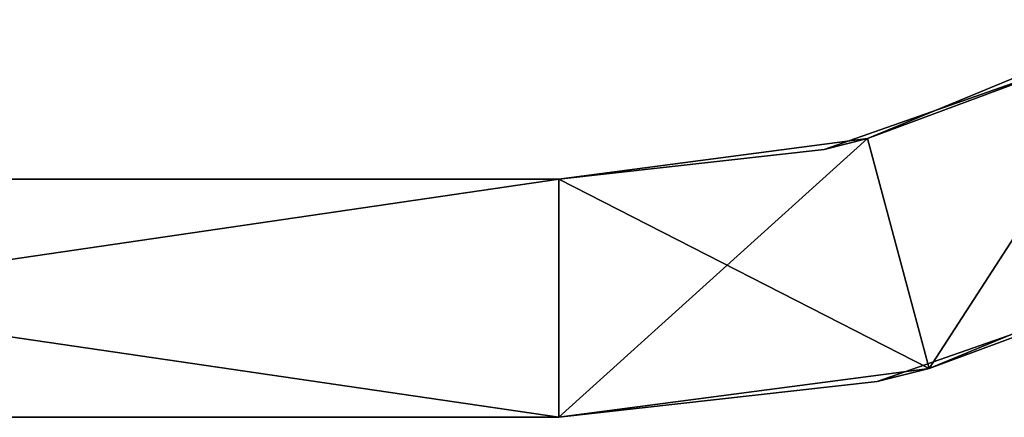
# Model space of a CAD drawing. Header units: millimetres. Extents: x -168 to 168, y -6 to 84.
# Tile 560 of 656: x 145.48 to 153.74, y -5.5 to -2.16. Entities that reach past the tile are written whole.
import ezdxf

# ---------------------------------------------------------------- set-up
doc = ezdxf.new("R2010")
doc.units = ezdxf.units.MM
doc.header["$LTSCALE"] = 65.185185
for name, color, linetype in [('594', 7, 'CONTINUOUS'), ('595', 7, 'CONTINUOUS'), ('596', 7, 'CONTINUOUS'), ('600', 7, 'CONTINUOUS'), ('601', 7, 'CONTINUOUS'), ('608', 7, 'CONTINUOUS')]:
    doc.layers.add(name, color=color, linetype=linetype)

msp = doc.modelspace()

# ---------------------------------------------------------------- linework, layer by layer
at = {"layer": '594', "linetype": 'CONTINUOUS'}
for points in [[(150, -5.5, 39.2518), (136.3636, -5.5, 53.5456), (135.7586, -5.5, 39.2518), (150, -5.5, 39.2518)], [(150, -5.5, 24.9581), (135.7586, -5.5, 39.2518), (136.7937, -5.5, 24.9581), (150, -5.5, 24.9581)], [(150, -5.5, 39.2518), (135.7586, -5.5, 39.2518), (150, -5.5, 24.9581), (150, -5.5, 39.2518)], [(150, -5.5, -32.2168), (135.9367, -5.5, -32.2168), (150, -5.5, -46.5106), (150, -5.5, -32.2168)], [(135.9367, -5.5, -32.2168), (150, -5.5, -32.2168), (137.3054, -5.5, -17.9231), (135.9367, -5.5, -32.2168)], [(150, -5.5, -46.5106), (135.9367, -5.5, -32.2168), (136.3636, -5.5, -46.5106), (150, -5.5, -46.5106)], [(136.0657, -5.5, 10.6644), (150, -5.5, 10.6644), (136.7937, -5.5, 24.9581), (136.0657, -5.5, 10.6644)], [(136.2287, -5.5, -3.6294), (150, -5.5, -3.6294), (136.0657, -5.5, 10.6644), (136.2287, -5.5, -3.6294)], [(150, -5.5, -3.6294), (150, -5.5, 10.6644), (136.0657, -5.5, 10.6644), (150, -5.5, -3.6294)], [(137.3054, -5.5, -17.9231), (150, -5.5, -17.9231), (136.2287, -5.5, -3.6294), (137.3054, -5.5, -17.9231)], [(150, -5.5, -17.9231), (150, -5.5, -3.6294), (136.2287, -5.5, -3.6294), (150, -5.5, -17.9231)], [(150, -5.5, 53.5456), (136.3636, -5.5, 67.8393), (136.3636, -5.5, 53.5456), (150, -5.5, 53.5456)], [(150, -5.5, 67.8393), (136.3636, -5.5, 67.8393), (150, -5.5, 53.5456), (150, -5.5, 67.8393)], [(150, -5.5, 67.8393), (136.3636, -5.5, 82.1331), (136.3636, -5.5, 67.8393), (150, -5.5, 67.8393)], [(150, -5.5, 82.1331), (136.3636, -5.5, 82.1331), (150, -5.5, 67.8393), (150, -5.5, 82.1331)], [(150, -5.5, 53.5456), (136.3636, -5.5, 53.5456), (150, -5.5, 39.2518), (150, -5.5, 53.5456)], [(150, -5.5, 96.4268), (136.3636, -5.5, 96.4268), (150, -5.5, 82.1331), (150, -5.5, 96.4268)], [(150, -5.5, 82.1331), (136.3636, -5.5, 96.4268), (136.3636, -5.5, 82.1331), (150, -5.5, 82.1331)], [(150, -5.5, -117.9793), (136.3636, -5.5, -103.6855), (136.3636, -5.5, -117.9793), (150, -5.5, -117.9793)], [(150, -5.5, -125), (136.3636, -5.5, -117.9793), (136.3636, -5.5, -125), (150, -5.5, -125)], [(150, -5.5, -117.9793), (136.3636, -5.5, -117.9793), (150, -5.5, -125), (150, -5.5, -117.9793)], [(150, -5.5, -89.3918), (136.3636, -5.5, -75.0981), (136.3636, -5.5, -89.3918), (150, -5.5, -89.3918)], [(150, -5.5, -89.3918), (136.3636, -5.5, -89.3918), (150, -5.5, -103.6855), (150, -5.5, -89.3918)], [(150, -5.5, -103.6855), (136.3636, -5.5, -89.3918), (136.3636, -5.5, -103.6855), (150, -5.5, -103.6855)], [(150, -5.5, -103.6855), (136.3636, -5.5, -103.6855), (150, -5.5, -117.9793), (150, -5.5, -103.6855)], [(150, -5.5, 110.7205), (136.3636, -5.5, 125), (137.9363, -5.5, 110.7205), (150, -5.5, 110.7205)], [(150, -5.5, 125), (136.3636, -5.5, 125), (150, -5.5, 110.7205), (150, -5.5, 125)], [(150, -5.5, 96.4268), (137.9363, -5.5, 110.7205), (136.3636, -5.5, 96.4268), (150, -5.5, 96.4268)], [(150, -5.5, -60.8043), (136.3636, -5.5, -60.8043), (150, -5.5, -75.0981), (150, -5.5, -60.8043)], [(150, -5.5, -46.5106), (136.3636, -5.5, -46.5106), (150, -5.5, -60.8043), (150, -5.5, -46.5106)], [(150, -5.5, -60.8043), (136.3636, -5.5, -46.5106), (136.3636, -5.5, -60.8043), (150, -5.5, -60.8043)], [(150, -5.5, -75.0981), (136.3636, -5.5, -75.0981), (150, -5.5, -89.3918), (150, -5.5, -75.0981)], [(150, -5.5, -75.0981), (136.3636, -5.5, -60.8043), (136.3636, -5.5, -75.0981), (150, -5.5, -75.0981)], [(150, -5.5, 10.6644), (150, -5.5, 24.9581), (136.7937, -5.5, 24.9581), (150, -5.5, 10.6644)], [(150, -5.5, -32.2168), (150, -5.5, -17.9231), (137.3054, -5.5, -17.9231), (150, -5.5, -32.2168)], [(150, -5.5, 110.7205), (137.9363, -5.5, 110.7205), (150, -5.5, 96.4268), (150, -5.5, 110.7205)]]:
    msp.add_3dface(points, dxfattribs=at)
at = {"layer": '595', "linetype": 'CONTINUOUS'}
for points in [[(152.5887, -3.1591, 125), (153.1064, -5.0909, 125), (155.0003, -2.1601, 125), (152.5887, -3.1591, 125)], [(153.1064, -5.0909, 125), (155.9999, -3.8924, 125), (155.0003, -2.1601, 125), (153.1064, -5.0909, 125)], [(150, -3.5, 125), (153.1064, -5.0909, 125), (152.5887, -3.1591, 125), (150, -3.5, 125)], [(136.3636, -3.5, 125), (150, -5.5, 125), (150, -3.5, 125), (136.3636, -3.5, 125)], [(136.3636, -5.5, 125), (150, -5.5, 125), (136.3636, -3.5, 125), (136.3636, -5.5, 125)], [(150, -5.5, 125), (153.1064, -5.0909, 125), (150, -3.5, 125), (150, -5.5, 125)]]:
    msp.add_3dface(points, dxfattribs=at)
at = {"layer": '596', "linetype": 'CONTINUOUS'}
for points in [[(156.0001, -3.8923, -125), (155.2066, -4.3116, -117.9793), (153.1064, -5.0909, -125), (156.0001, -3.8923, -125)], [(155.9999, -3.8924, 125), (153.1064, -5.0909, 125), (155.2066, -4.3116, 110.7205), (155.9999, -3.8924, 125)], [(155.2066, -4.3116, -60.8043), (152.6703, -5.1991, -46.5106), (152.6703, -5.1991, -60.8043), (155.2066, -4.3116, -60.8043)], [(155.2066, -4.3116, -46.5106), (152.6703, -5.1991, -46.5106), (155.2066, -4.3116, -60.8043), (155.2066, -4.3116, -46.5106)], [(155.2066, -4.3116, -17.9231), (152.6703, -5.1991, -3.6294), (152.6703, -5.1991, -17.9231), (155.2066, -4.3116, -17.9231)], [(155.2066, -4.3116, -3.6294), (152.6703, -5.1991, -3.6294), (155.2066, -4.3116, -17.9231), (155.2066, -4.3116, -3.6294)], [(155.2066, -4.3116, -117.9793), (152.6703, -5.1991, -117.9793), (153.1064, -5.0909, -125), (155.2066, -4.3116, -117.9793)], [(155.2066, -4.3116, -32.2168), (152.6703, -5.1991, -32.2168), (155.2066, -4.3116, -46.5106), (155.2066, -4.3116, -32.2168)], [(155.2066, -4.3116, -17.9231), (152.6703, -5.1991, -17.9231), (155.2066, -4.3116, -32.2168), (155.2066, -4.3116, -17.9231)], [(155.2066, -4.3116, -32.2168), (152.6703, -5.1991, -17.9231), (152.6703, -5.1991, -32.2168), (155.2066, -4.3116, -32.2168)], [(155.2066, -4.3116, -46.5106), (152.6703, -5.1991, -32.2168), (152.6703, -5.1991, -46.5106), (155.2066, -4.3116, -46.5106)], [(155.2066, -4.3116, -89.3918), (152.6703, -5.1991, -75.0981), (152.6703, -5.1991, -89.3918), (155.2066, -4.3116, -89.3918)], [(155.2066, -4.3116, -75.0981), (152.6703, -5.1991, -75.0981), (155.2066, -4.3116, -89.3918), (155.2066, -4.3116, -75.0981)], [(155.2066, -4.3116, -103.6855), (152.6703, -5.1991, -89.3918), (152.6703, -5.1991, -103.6855), (155.2066, -4.3116, -103.6855)], [(155.2066, -4.3116, -89.3918), (152.6703, -5.1991, -89.3918), (155.2066, -4.3116, -103.6855), (155.2066, -4.3116, -89.3918)], [(155.2066, -4.3116, -75.0981), (152.6703, -5.1991, -60.8043), (152.6703, -5.1991, -75.0981), (155.2066, -4.3116, -75.0981)], [(155.2066, -4.3116, -60.8043), (152.6703, -5.1991, -60.8043), (155.2066, -4.3116, -75.0981), (155.2066, -4.3116, -60.8043)], [(155.2066, -4.3116, -103.6855), (152.6703, -5.1991, -103.6855), (155.2066, -4.3116, -117.9793), (155.2066, -4.3116, -103.6855)], [(155.2066, -4.3116, -117.9793), (152.6703, -5.1991, -103.6855), (152.6703, -5.1991, -117.9793), (155.2066, -4.3116, -117.9793)], [(155.2066, -4.3116, 82.1331), (152.6703, -5.1991, 96.4268), (152.6703, -5.1991, 82.1331), (155.2066, -4.3116, 82.1331)], [(155.2066, -4.3116, 96.4268), (152.6703, -5.1991, 96.4268), (155.2066, -4.3116, 82.1331), (155.2066, -4.3116, 96.4268)], [(155.2066, -4.3116, 96.4268), (152.6703, -5.1991, 110.7205), (152.6703, -5.1991, 96.4268), (155.2066, -4.3116, 96.4268)], [(155.2066, -4.3116, 67.8393), (152.6703, -5.1991, 82.1331), (152.6703, -5.1991, 67.8393), (155.2066, -4.3116, 67.8393)], [(155.2066, -4.3116, 82.1331), (152.6703, -5.1991, 82.1331), (155.2066, -4.3116, 67.8393), (155.2066, -4.3116, 82.1331)], [(155.2066, -4.3116, 110.7205), (152.6703, -5.1991, 110.7205), (155.2066, -4.3116, 96.4268), (155.2066, -4.3116, 110.7205)], [(155.2066, -4.3116, 110.7205), (153.1064, -5.0909, 125), (152.6703, -5.1991, 110.7205), (155.2066, -4.3116, 110.7205)], [(155.2066, -4.3116, 24.9581), (152.6703, -5.1991, 24.9581), (155.2066, -4.3116, 10.6644), (155.2066, -4.3116, 24.9581)], [(155.2066, -4.3116, 24.9581), (152.6703, -5.1991, 39.2518), (152.6703, -5.1991, 24.9581), (155.2066, -4.3116, 24.9581)], [(155.2066, -4.3116, 39.2518), (152.6703, -5.1991, 39.2518), (155.2066, -4.3116, 24.9581), (155.2066, -4.3116, 39.2518)], [(155.2066, -4.3116, -3.6294), (152.6703, -5.1991, 10.6644), (152.6703, -5.1991, -3.6294), (155.2066, -4.3116, -3.6294)], [(155.2066, -4.3116, 10.6644), (152.6703, -5.1991, 10.6644), (155.2066, -4.3116, -3.6294), (155.2066, -4.3116, 10.6644)], [(155.2066, -4.3116, 10.6644), (152.6703, -5.1991, 24.9581), (152.6703, -5.1991, 10.6644), (155.2066, -4.3116, 10.6644)], [(155.2066, -4.3116, 53.5456), (152.6703, -5.1991, 67.8393), (152.6703, -5.1991, 53.5456), (155.2066, -4.3116, 53.5456)], [(155.2066, -4.3116, 67.8393), (152.6703, -5.1991, 67.8393), (155.2066, -4.3116, 53.5456), (155.2066, -4.3116, 67.8393)], [(155.2066, -4.3116, 39.2518), (152.6703, -5.1991, 53.5456), (152.6703, -5.1991, 39.2518), (155.2066, -4.3116, 39.2518)], [(155.2066, -4.3116, 53.5456), (152.6703, -5.1991, 53.5456), (155.2066, -4.3116, 39.2518), (155.2066, -4.3116, 53.5456)], [(153.1064, -5.0909, 125), (150, -5.5, 125), (152.6703, -5.1991, 110.7205), (153.1064, -5.0909, 125)], [(150, -5.5, -117.9793), (150, -5.5, -125), (153.1064, -5.0909, -125), (150, -5.5, -117.9793)], [(152.6703, -5.1991, -117.9793), (150, -5.5, -117.9793), (153.1064, -5.0909, -125), (152.6703, -5.1991, -117.9793)], [(152.6703, -5.1991, 24.9581), (150, -5.5, 24.9581), (152.6703, -5.1991, 10.6644), (152.6703, -5.1991, 24.9581)], [(152.6703, -5.1991, 10.6644), (150, -5.5, 10.6644), (152.6703, -5.1991, -3.6294), (152.6703, -5.1991, 10.6644)], [(150, -5.5, 24.9581), (150, -5.5, 10.6644), (152.6703, -5.1991, 10.6644), (150, -5.5, 24.9581)], [(152.6703, -5.1991, -3.6294), (150, -5.5, -3.6294), (152.6703, -5.1991, -17.9231), (152.6703, -5.1991, -3.6294)], [(150, -5.5, 10.6644), (150, -5.5, -3.6294), (152.6703, -5.1991, -3.6294), (150, -5.5, 10.6644)], [(150, -5.5, -3.6294), (150, -5.5, -17.9231), (152.6703, -5.1991, -17.9231), (150, -5.5, -3.6294)], [(152.6703, -5.1991, -17.9231), (150, -5.5, -17.9231), (152.6703, -5.1991, -32.2168), (152.6703, -5.1991, -17.9231)], [(152.6703, -5.1991, 110.7205), (150, -5.5, 110.7205), (152.6703, -5.1991, 96.4268), (152.6703, -5.1991, 110.7205)], [(150, -5.5, 110.7205), (150, -5.5, 96.4268), (152.6703, -5.1991, 96.4268), (150, -5.5, 110.7205)], [(150, -5.5, 125), (150, -5.5, 110.7205), (152.6703, -5.1991, 110.7205), (150, -5.5, 125)], [(150, -5.5, 82.1331), (150, -5.5, 67.8393), (152.6703, -5.1991, 67.8393), (150, -5.5, 82.1331)], [(152.6703, -5.1991, 82.1331), (150, -5.5, 82.1331), (152.6703, -5.1991, 67.8393), (152.6703, -5.1991, 82.1331)], [(150, -5.5, 67.8393), (150, -5.5, 53.5456), (152.6703, -5.1991, 53.5456), (150, -5.5, 67.8393)], [(152.6703, -5.1991, 67.8393), (150, -5.5, 67.8393), (152.6703, -5.1991, 53.5456), (152.6703, -5.1991, 67.8393)], [(150, -5.5, 53.5456), (150, -5.5, 39.2518), (152.6703, -5.1991, 39.2518), (150, -5.5, 53.5456)], [(152.6703, -5.1991, 53.5456), (150, -5.5, 53.5456), (152.6703, -5.1991, 39.2518), (152.6703, -5.1991, 53.5456)], [(150, -5.5, 39.2518), (150, -5.5, 24.9581), (152.6703, -5.1991, 24.9581), (150, -5.5, 39.2518)], [(152.6703, -5.1991, 39.2518), (150, -5.5, 39.2518), (152.6703, -5.1991, 24.9581), (152.6703, -5.1991, 39.2518)], [(150, -5.5, 96.4268), (150, -5.5, 82.1331), (152.6703, -5.1991, 82.1331), (150, -5.5, 96.4268)], [(152.6703, -5.1991, 96.4268), (150, -5.5, 96.4268), (152.6703, -5.1991, 82.1331), (152.6703, -5.1991, 96.4268)], [(150, -5.5, -32.2168), (150, -5.5, -46.5106), (152.6703, -5.1991, -46.5106), (150, -5.5, -32.2168)], [(150, -5.5, -17.9231), (150, -5.5, -32.2168), (152.6703, -5.1991, -32.2168), (150, -5.5, -17.9231)], [(152.6703, -5.1991, -32.2168), (150, -5.5, -32.2168), (152.6703, -5.1991, -46.5106), (152.6703, -5.1991, -32.2168)], [(150, -5.5, -46.5106), (150, -5.5, -60.8043), (152.6703, -5.1991, -60.8043), (150, -5.5, -46.5106)], [(152.6703, -5.1991, -46.5106), (150, -5.5, -46.5106), (152.6703, -5.1991, -60.8043), (152.6703, -5.1991, -46.5106)], [(152.6703, -5.1991, -103.6855), (150, -5.5, -103.6855), (152.6703, -5.1991, -117.9793), (152.6703, -5.1991, -103.6855)], [(150, -5.5, -60.8043), (150, -5.5, -75.0981), (152.6703, -5.1991, -75.0981), (150, -5.5, -60.8043)], [(150, -5.5, -103.6855), (150, -5.5, -117.9793), (152.6703, -5.1991, -117.9793), (150, -5.5, -103.6855)], [(152.6703, -5.1991, -89.3918), (150, -5.5, -89.3918), (152.6703, -5.1991, -103.6855), (152.6703, -5.1991, -89.3918)], [(152.6703, -5.1991, -60.8043), (150, -5.5, -60.8043), (152.6703, -5.1991, -75.0981), (152.6703, -5.1991, -60.8043)], [(150, -5.5, -89.3918), (150, -5.5, -103.6855), (152.6703, -5.1991, -103.6855), (150, -5.5, -89.3918)], [(152.6703, -5.1991, -75.0981), (150, -5.5, -75.0981), (152.6703, -5.1991, -89.3918), (152.6703, -5.1991, -75.0981)], [(150, -5.5, -75.0981), (150, -5.5, -89.3918), (152.6703, -5.1991, -89.3918), (150, -5.5, -75.0981)]]:
    msp.add_3dface(points, dxfattribs=at)
at = {"layer": '600', "linetype": 'CONTINUOUS'}
for points in [[(152.5887, -3.1591, -125), (154.3388, -2.5097, -117.9793), (155.0002, -2.1601, -125), (152.5887, -3.1591, -125)], [(152.5887, -3.1591, 125), (155.0003, -2.1601, 125), (154.3388, -2.5097, 110.7205), (152.5887, -3.1591, 125)], [(154.3388, -2.5097, 10.6644), (152.2252, -3.2493, 10.6644), (154.3388, -2.5097, 24.9581), (154.3388, -2.5097, 10.6644)], [(154.3388, -2.5097, 39.2518), (152.2252, -3.2493, 24.9581), (152.2252, -3.2493, 39.2518), (154.3388, -2.5097, 39.2518)], [(154.3388, -2.5097, 24.9581), (152.2252, -3.2493, 10.6644), (152.2252, -3.2493, 24.9581), (154.3388, -2.5097, 24.9581)], [(154.3388, -2.5097, 24.9581), (152.2252, -3.2493, 24.9581), (154.3388, -2.5097, 39.2518), (154.3388, -2.5097, 24.9581)], [(154.3388, -2.5097, -17.9231), (152.2252, -3.2493, -32.2168), (152.2252, -3.2493, -17.9231), (154.3388, -2.5097, -17.9231)], [(154.3388, -2.5097, -32.2168), (152.2252, -3.2493, -32.2168), (154.3388, -2.5097, -17.9231), (154.3388, -2.5097, -32.2168)], [(154.3388, -2.5097, 10.6644), (152.2252, -3.2493, -3.6294), (152.2252, -3.2493, 10.6644), (154.3388, -2.5097, 10.6644)], [(154.3388, -2.5097, -3.6294), (152.2252, -3.2493, -3.6294), (154.3388, -2.5097, 10.6644), (154.3388, -2.5097, -3.6294)], [(154.3388, -2.5097, -3.6294), (152.2252, -3.2493, -17.9231), (152.2252, -3.2493, -3.6294), (154.3388, -2.5097, -3.6294)], [(154.3388, -2.5097, -17.9231), (152.2252, -3.2493, -17.9231), (154.3388, -2.5097, -3.6294), (154.3388, -2.5097, -17.9231)], [(154.3388, -2.5097, 82.1331), (152.2252, -3.2493, 67.8393), (152.2252, -3.2493, 82.1331), (154.3388, -2.5097, 82.1331)], [(154.3388, -2.5097, 82.1331), (152.2252, -3.2493, 82.1331), (154.3388, -2.5097, 96.4268), (154.3388, -2.5097, 82.1331)], [(154.3388, -2.5097, 96.4268), (152.2252, -3.2493, 82.1331), (152.2252, -3.2493, 96.4268), (154.3388, -2.5097, 96.4268)], [(154.3388, -2.5097, 53.5456), (152.2252, -3.2493, 53.5456), (154.3388, -2.5097, 67.8393), (154.3388, -2.5097, 53.5456)], [(154.3388, -2.5097, 67.8393), (152.2252, -3.2493, 53.5456), (152.2252, -3.2493, 67.8393), (154.3388, -2.5097, 67.8393)], [(154.3388, -2.5097, 67.8393), (152.2252, -3.2493, 67.8393), (154.3388, -2.5097, 82.1331), (154.3388, -2.5097, 67.8393)], [(154.3388, -2.5097, 53.5456), (152.2252, -3.2493, 39.2518), (152.2252, -3.2493, 53.5456), (154.3388, -2.5097, 53.5456)], [(154.3388, -2.5097, 39.2518), (152.2252, -3.2493, 39.2518), (154.3388, -2.5097, 53.5456), (154.3388, -2.5097, 39.2518)], [(154.3388, -2.5097, 96.4268), (152.2252, -3.2493, 96.4268), (154.3388, -2.5097, 110.7205), (154.3388, -2.5097, 96.4268)], [(154.3388, -2.5097, 110.7205), (152.2252, -3.2493, 96.4268), (152.2252, -3.2493, 110.7205), (154.3388, -2.5097, 110.7205)], [(154.3388, -2.5097, -117.9793), (152.2252, -3.2493, -117.9793), (154.3388, -2.5097, -103.6855), (154.3388, -2.5097, -117.9793)], [(152.2252, -3.2493, -117.9793), (154.3388, -2.5097, -117.9793), (152.5887, -3.1591, -125), (152.2252, -3.2493, -117.9793)], [(154.3388, -2.5097, -60.8043), (152.2252, -3.2493, -60.8043), (154.3388, -2.5097, -46.5106), (154.3388, -2.5097, -60.8043)], [(154.3388, -2.5097, -60.8043), (152.2252, -3.2493, -75.0981), (152.2252, -3.2493, -60.8043), (154.3388, -2.5097, -60.8043)], [(154.3388, -2.5097, -75.0981), (152.2252, -3.2493, -75.0981), (154.3388, -2.5097, -60.8043), (154.3388, -2.5097, -75.0981)], [(154.3388, -2.5097, -32.2168), (152.2252, -3.2493, -46.5106), (152.2252, -3.2493, -32.2168), (154.3388, -2.5097, -32.2168)], [(154.3388, -2.5097, -46.5106), (152.2252, -3.2493, -46.5106), (154.3388, -2.5097, -32.2168), (154.3388, -2.5097, -46.5106)], [(154.3388, -2.5097, -46.5106), (152.2252, -3.2493, -60.8043), (152.2252, -3.2493, -46.5106), (154.3388, -2.5097, -46.5106)], [(154.3388, -2.5097, -89.3918), (152.2252, -3.2493, -103.6855), (152.2252, -3.2493, -89.3918), (154.3388, -2.5097, -89.3918)], [(154.3388, -2.5097, -103.6855), (152.2252, -3.2493, -103.6855), (154.3388, -2.5097, -89.3918), (154.3388, -2.5097, -103.6855)], [(154.3388, -2.5097, -103.6855), (152.2252, -3.2493, -117.9793), (152.2252, -3.2493, -103.6855), (154.3388, -2.5097, -103.6855)], [(154.3388, -2.5097, -75.0981), (152.2252, -3.2493, -89.3918), (152.2252, -3.2493, -75.0981), (154.3388, -2.5097, -75.0981)], [(154.3388, -2.5097, -89.3918), (152.2252, -3.2493, -89.3918), (154.3388, -2.5097, -75.0981), (154.3388, -2.5097, -89.3918)], [(152.5887, -3.1591, 125), (154.3388, -2.5097, 110.7205), (152.2252, -3.2493, 110.7205), (152.5887, -3.1591, 125)], [(150, -3.5, -125), (152.2252, -3.2493, -117.9793), (152.5887, -3.1591, -125), (150, -3.5, -125)], [(152.5887, -3.1591, 125), (150, -3.5, 110.7205), (150, -3.5, 117.9793), (152.5887, -3.1591, 125)], [(152.5887, -3.1591, 125), (152.2252, -3.2493, 110.7205), (150, -3.5, 110.7205), (152.5887, -3.1591, 125)], [(150, -3.5, 125), (152.5887, -3.1591, 125), (150, -3.5, 117.9793), (150, -3.5, 125)], [(150, -3.5, 24.9581), (152.2252, -3.2493, 24.9581), (150, -3.5, 17.9231), (150, -3.5, 24.9581)], [(152.2252, -3.2493, 24.9581), (150, -3.5, 24.9581), (152.2252, -3.2493, 39.2518), (152.2252, -3.2493, 24.9581)], [(152.2252, -3.2493, 39.2518), (150, -3.5, 24.9581), (150, -3.5, 32.2168), (152.2252, -3.2493, 39.2518)], [(152.2252, -3.2493, 24.9581), (150, -3.5, 10.6644), (150, -3.5, 17.9231), (152.2252, -3.2493, 24.9581)], [(152.2252, -3.2493, 10.6644), (150, -3.5, 10.6644), (152.2252, -3.2493, 24.9581), (152.2252, -3.2493, 10.6644)], [(150, -3.5, 10.6644), (152.2252, -3.2493, 10.6644), (150, -3.5, 3.6294), (150, -3.5, 10.6644)], [(152.2252, -3.2493, -17.9231), (150, -3.5, -32.2168), (150, -3.5, -24.9581), (152.2252, -3.2493, -17.9231)], [(152.2252, -3.2493, -32.2168), (150, -3.5, -32.2168), (152.2252, -3.2493, -17.9231), (152.2252, -3.2493, -32.2168)], [(150, -3.5, -32.2168), (152.2252, -3.2493, -32.2168), (150, -3.5, -39.2518), (150, -3.5, -32.2168)], [(152.2252, -3.2493, 10.6644), (150, -3.5, -3.6294), (150, -3.5, 3.6294), (152.2252, -3.2493, 10.6644)], [(152.2252, -3.2493, -3.6294), (150, -3.5, -3.6294), (152.2252, -3.2493, 10.6644), (152.2252, -3.2493, -3.6294)], [(150, -3.5, -3.6294), (152.2252, -3.2493, -3.6294), (150, -3.5, -10.6644), (150, -3.5, -3.6294)], [(152.2252, -3.2493, -3.6294), (150, -3.5, -17.9231), (150, -3.5, -10.6644), (152.2252, -3.2493, -3.6294)], [(152.2252, -3.2493, -17.9231), (150, -3.5, -17.9231), (152.2252, -3.2493, -3.6294), (152.2252, -3.2493, -17.9231)], [(150, -3.5, -17.9231), (152.2252, -3.2493, -17.9231), (150, -3.5, -24.9581), (150, -3.5, -17.9231)], [(150, -3.5, 67.8393), (152.2252, -3.2493, 67.8393), (150, -3.5, 60.8043), (150, -3.5, 67.8393)], [(152.2252, -3.2493, 67.8393), (150, -3.5, 67.8393), (152.2252, -3.2493, 82.1331), (152.2252, -3.2493, 67.8393)], [(152.2252, -3.2493, 82.1331), (150, -3.5, 67.8393), (150, -3.5, 75.0981), (152.2252, -3.2493, 82.1331)], [(150, -3.5, 82.1331), (152.2252, -3.2493, 82.1331), (150, -3.5, 75.0981), (150, -3.5, 82.1331)], [(152.2252, -3.2493, 82.1331), (150, -3.5, 82.1331), (152.2252, -3.2493, 96.4268), (152.2252, -3.2493, 82.1331)], [(150, -3.5, 53.5456), (152.2252, -3.2493, 53.5456), (150, -3.5, 46.5106), (150, -3.5, 53.5456)], [(152.2252, -3.2493, 53.5456), (150, -3.5, 53.5456), (152.2252, -3.2493, 67.8393), (152.2252, -3.2493, 53.5456)], [(152.2252, -3.2493, 67.8393), (150, -3.5, 53.5456), (150, -3.5, 60.8043), (152.2252, -3.2493, 67.8393)], [(152.2252, -3.2493, 53.5456), (150, -3.5, 39.2518), (150, -3.5, 46.5106), (152.2252, -3.2493, 53.5456)], [(152.2252, -3.2493, 39.2518), (150, -3.5, 39.2518), (152.2252, -3.2493, 53.5456), (152.2252, -3.2493, 39.2518)], [(150, -3.5, 39.2518), (152.2252, -3.2493, 39.2518), (150, -3.5, 32.2168), (150, -3.5, 39.2518)], [(152.2252, -3.2493, 96.4268), (150, -3.5, 82.1331), (150, -3.5, 89.3918), (152.2252, -3.2493, 96.4268)], [(150, -3.5, 96.4268), (152.2252, -3.2493, 96.4268), (150, -3.5, 89.3918), (150, -3.5, 96.4268)], [(152.2252, -3.2493, 96.4268), (150, -3.5, 96.4268), (152.2252, -3.2493, 110.7205), (152.2252, -3.2493, 96.4268)], [(152.2252, -3.2493, 110.7205), (150, -3.5, 96.4268), (150, -3.5, 103.6855), (152.2252, -3.2493, 110.7205)], [(150, -3.5, 110.7205), (152.2252, -3.2493, 110.7205), (150, -3.5, 103.6855), (150, -3.5, 110.7205)], [(150, -3.5, -117.9793), (152.2252, -3.2493, -117.9793), (150, -3.5, -125), (150, -3.5, -117.9793)], [(152.2252, -3.2493, -60.8043), (150, -3.5, -75.0981), (150, -3.5, -67.8393), (152.2252, -3.2493, -60.8043)], [(152.2252, -3.2493, -75.0981), (150, -3.5, -75.0981), (152.2252, -3.2493, -60.8043), (152.2252, -3.2493, -75.0981)], [(150, -3.5, -75.0981), (152.2252, -3.2493, -75.0981), (150, -3.5, -82.1331), (150, -3.5, -75.0981)], [(150, -3.5, -60.8043), (152.2252, -3.2493, -60.8043), (150, -3.5, -67.8393), (150, -3.5, -60.8043)], [(152.2252, -3.2493, -32.2168), (150, -3.5, -46.5106), (150, -3.5, -39.2518), (152.2252, -3.2493, -32.2168)], [(152.2252, -3.2493, -46.5106), (150, -3.5, -46.5106), (152.2252, -3.2493, -32.2168), (152.2252, -3.2493, -46.5106)], [(150, -3.5, -46.5106), (152.2252, -3.2493, -46.5106), (150, -3.5, -53.5456), (150, -3.5, -46.5106)], [(152.2252, -3.2493, -46.5106), (150, -3.5, -60.8043), (150, -3.5, -53.5456), (152.2252, -3.2493, -46.5106)], [(152.2252, -3.2493, -60.8043), (150, -3.5, -60.8043), (152.2252, -3.2493, -46.5106), (152.2252, -3.2493, -60.8043)], [(152.2252, -3.2493, -89.3918), (150, -3.5, -103.6855), (150, -3.5, -96.4268), (152.2252, -3.2493, -89.3918)], [(152.2252, -3.2493, -103.6855), (150, -3.5, -103.6855), (152.2252, -3.2493, -89.3918), (152.2252, -3.2493, -103.6855)], [(150, -3.5, -103.6855), (152.2252, -3.2493, -103.6855), (150, -3.5, -110.7205), (150, -3.5, -103.6855)], [(152.2252, -3.2493, -103.6855), (150, -3.5, -117.9793), (150, -3.5, -110.7205), (152.2252, -3.2493, -103.6855)], [(152.2252, -3.2493, -117.9793), (150, -3.5, -117.9793), (152.2252, -3.2493, -103.6855), (152.2252, -3.2493, -117.9793)], [(152.2252, -3.2493, -75.0981), (150, -3.5, -89.3918), (150, -3.5, -82.1331), (152.2252, -3.2493, -75.0981)], [(152.2252, -3.2493, -89.3918), (150, -3.5, -89.3918), (152.2252, -3.2493, -75.0981), (152.2252, -3.2493, -89.3918)], [(150, -3.5, -89.3918), (152.2252, -3.2493, -89.3918), (150, -3.5, -96.4268), (150, -3.5, -89.3918)]]:
    msp.add_3dface(points, dxfattribs=at)
at = {"layer": '601', "linetype": 'CONTINUOUS'}
for points in [[(150, -3.5, -32.2168), (150, -3.5, -39.2518), (135.7586, -3.5, -39.2518), (150, -3.5, -32.2168)], [(150, -3.5, -24.9581), (150, -3.5, -32.2168), (135.7586, -3.5, -39.2518), (150, -3.5, -24.9581)], [(135.7586, -3.5, -39.2518), (150, -3.5, -39.2518), (136.3636, -3.5, -53.5456), (135.7586, -3.5, -39.2518)], [(136.7937, -3.5, -24.9581), (150, -3.5, -24.9581), (135.7586, -3.5, -39.2518), (136.7937, -3.5, -24.9581)], [(150, -3.5, 39.2518), (150, -3.5, 32.2168), (135.9367, -3.5, 32.2168), (150, -3.5, 39.2518)], [(150, -3.5, 46.5106), (150, -3.5, 39.2518), (135.9367, -3.5, 32.2168), (150, -3.5, 46.5106)], [(135.9367, -3.5, 32.2168), (150, -3.5, 32.2168), (137.3054, -3.5, 17.9231), (135.9367, -3.5, 32.2168)], [(136.3636, -3.5, 46.5106), (150, -3.5, 46.5106), (135.9367, -3.5, 32.2168), (136.3636, -3.5, 46.5106)], [(136.2287, -3.5, 3.6294), (150, -3.5, 3.6294), (136.0657, -3.5, -10.6644), (136.2287, -3.5, 3.6294)], [(150, -3.5, -3.6294), (150, -3.5, -10.6644), (136.0657, -3.5, -10.6644), (150, -3.5, -3.6294)], [(150, -3.5, 3.6294), (150, -3.5, -3.6294), (136.0657, -3.5, -10.6644), (150, -3.5, 3.6294)], [(136.0657, -3.5, -10.6644), (150, -3.5, -10.6644), (136.7937, -3.5, -24.9581), (136.0657, -3.5, -10.6644)], [(137.3054, -3.5, 17.9231), (150, -3.5, 17.9231), (136.2287, -3.5, 3.6294), (137.3054, -3.5, 17.9231)], [(150, -3.5, 10.6644), (150, -3.5, 3.6294), (136.2287, -3.5, 3.6294), (150, -3.5, 10.6644)], [(150, -3.5, 17.9231), (150, -3.5, 10.6644), (136.2287, -3.5, 3.6294), (150, -3.5, 17.9231)], [(136.3636, -3.5, -96.4268), (150, -3.5, -96.4268), (137.9363, -3.5, -110.7205), (136.3636, -3.5, -96.4268)], [(150, -3.5, -75.0981), (150, -3.5, -82.1331), (136.3636, -3.5, -82.1331), (150, -3.5, -75.0981)], [(150, -3.5, -67.8393), (150, -3.5, -75.0981), (136.3636, -3.5, -82.1331), (150, -3.5, -67.8393)], [(136.3636, -3.5, -82.1331), (150, -3.5, -82.1331), (136.3636, -3.5, -96.4268), (136.3636, -3.5, -82.1331)], [(150, -3.5, -60.8043), (150, -3.5, -67.8393), (136.3636, -3.5, -67.8393), (150, -3.5, -60.8043)], [(150, -3.5, -53.5456), (150, -3.5, -60.8043), (136.3636, -3.5, -67.8393), (150, -3.5, -53.5456)], [(136.3636, -3.5, -67.8393), (150, -3.5, -67.8393), (136.3636, -3.5, -82.1331), (136.3636, -3.5, -67.8393)], [(150, -3.5, -46.5106), (150, -3.5, -53.5456), (136.3636, -3.5, -53.5456), (150, -3.5, -46.5106)], [(150, -3.5, -39.2518), (150, -3.5, -46.5106), (136.3636, -3.5, -53.5456), (150, -3.5, -39.2518)], [(136.3636, -3.5, -53.5456), (150, -3.5, -53.5456), (136.3636, -3.5, -67.8393), (136.3636, -3.5, -53.5456)], [(136.3636, -3.5, 125), (150, -3.5, 125), (136.3636, -3.5, 117.9793), (136.3636, -3.5, 125)], [(150, -3.5, 125), (150, -3.5, 117.9793), (136.3636, -3.5, 117.9793), (150, -3.5, 125)], [(150, -3.5, -117.9793), (150, -3.5, -125), (136.3636, -3.5, -125), (150, -3.5, -117.9793)], [(150, -3.5, -110.7205), (150, -3.5, -117.9793), (136.3636, -3.5, -125), (150, -3.5, -110.7205)], [(137.9363, -3.5, -110.7205), (150, -3.5, -110.7205), (136.3636, -3.5, -125), (137.9363, -3.5, -110.7205)], [(150, -3.5, -89.3918), (150, -3.5, -96.4268), (136.3636, -3.5, -96.4268), (150, -3.5, -89.3918)], [(150, -3.5, -82.1331), (150, -3.5, -89.3918), (136.3636, -3.5, -96.4268), (150, -3.5, -82.1331)], [(150, -3.5, 53.5456), (150, -3.5, 46.5106), (136.3636, -3.5, 46.5106), (150, -3.5, 53.5456)], [(150, -3.5, 60.8043), (150, -3.5, 53.5456), (136.3636, -3.5, 46.5106), (150, -3.5, 60.8043)], [(136.3636, -3.5, 117.9793), (150, -3.5, 117.9793), (136.3636, -3.5, 103.6855), (136.3636, -3.5, 117.9793)], [(136.3636, -3.5, 103.6855), (150, -3.5, 103.6855), (136.3636, -3.5, 89.3918), (136.3636, -3.5, 103.6855)], [(150, -3.5, 117.9793), (150, -3.5, 110.7205), (136.3636, -3.5, 103.6855), (150, -3.5, 117.9793)], [(150, -3.5, 110.7205), (150, -3.5, 103.6855), (136.3636, -3.5, 103.6855), (150, -3.5, 110.7205)], [(136.3636, -3.5, 89.3918), (150, -3.5, 89.3918), (136.3636, -3.5, 75.0981), (136.3636, -3.5, 89.3918)], [(150, -3.5, 103.6855), (150, -3.5, 96.4268), (136.3636, -3.5, 89.3918), (150, -3.5, 103.6855)], [(150, -3.5, 96.4268), (150, -3.5, 89.3918), (136.3636, -3.5, 89.3918), (150, -3.5, 96.4268)], [(150, -3.5, 67.8393), (150, -3.5, 60.8043), (136.3636, -3.5, 60.8043), (150, -3.5, 67.8393)], [(150, -3.5, 75.0981), (150, -3.5, 67.8393), (136.3636, -3.5, 60.8043), (150, -3.5, 75.0981)], [(136.3636, -3.5, 60.8043), (150, -3.5, 60.8043), (136.3636, -3.5, 46.5106), (136.3636, -3.5, 60.8043)], [(136.3636, -3.5, 75.0981), (150, -3.5, 75.0981), (136.3636, -3.5, 60.8043), (136.3636, -3.5, 75.0981)], [(150, -3.5, 89.3918), (150, -3.5, 82.1331), (136.3636, -3.5, 75.0981), (150, -3.5, 89.3918)], [(150, -3.5, 82.1331), (150, -3.5, 75.0981), (136.3636, -3.5, 75.0981), (150, -3.5, 82.1331)], [(150, -3.5, -17.9231), (150, -3.5, -24.9581), (136.7937, -3.5, -24.9581), (150, -3.5, -17.9231)], [(150, -3.5, -10.6644), (150, -3.5, -17.9231), (136.7937, -3.5, -24.9581), (150, -3.5, -10.6644)], [(150, -3.5, 24.9581), (150, -3.5, 17.9231), (137.3054, -3.5, 17.9231), (150, -3.5, 24.9581)], [(150, -3.5, 32.2168), (150, -3.5, 24.9581), (137.3054, -3.5, 17.9231), (150, -3.5, 32.2168)], [(150, -3.5, -103.6855), (150, -3.5, -110.7205), (137.9363, -3.5, -110.7205), (150, -3.5, -103.6855)], [(150, -3.5, -96.4268), (150, -3.5, -103.6855), (137.9363, -3.5, -110.7205), (150, -3.5, -96.4268)]]:
    msp.add_3dface(points, dxfattribs=at)
at = {"layer": '608', "linetype": 'CONTINUOUS'}
for points in [[(153.1064, -5.0909, -125), (152.5887, -3.1591, -125), (155.0002, -2.1601, -125), (153.1064, -5.0909, -125)], [(156.0001, -3.8923, -125), (153.1064, -5.0909, -125), (155.0002, -2.1601, -125), (156.0001, -3.8923, -125)], [(150, -5.5, -125), (150, -3.5, -125), (152.5887, -3.1591, -125), (150, -5.5, -125)], [(153.1064, -5.0909, -125), (150, -5.5, -125), (152.5887, -3.1591, -125), (153.1064, -5.0909, -125)], [(150, -3.5, -125), (136.3636, -5.5, -125), (136.3636, -3.5, -125), (150, -3.5, -125)], [(150, -5.5, -125), (136.3636, -5.5, -125), (150, -3.5, -125), (150, -5.5, -125)]]:
    msp.add_3dface(points, dxfattribs=at)

doc.saveas('drawing.dxf')
